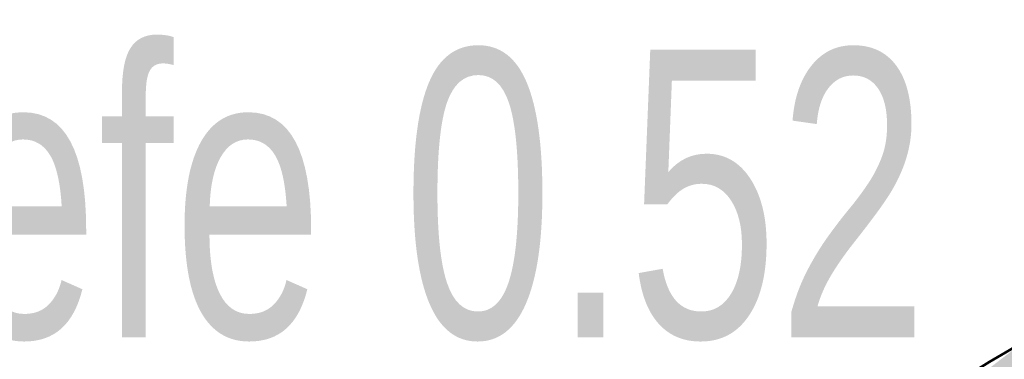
# Model space of a CAD drawing. Extents: x -459 to 541, y -543 to 550.
# Tile 385 of 577: x 114.81 to 121.64, y 342.6 to 344.96. Entities that reach past the tile are written whole.
import ezdxf

# ---------------------------------------------------------------- set-up
doc = ezdxf.new("R2010")
doc.units = 0
doc.layers.get('0').update_dxf_attribs({"lineweight": 35})
doc.layers.add('5_UG-TEXT-MASS', color=7, linetype='Continuous', lineweight=25)
doc.layers.add('X_Geometrie', color=3, linetype='Continuous', lineweight=50, true_color=0x00ff00)
doc.layers.add('X_Geometrie-Shading', color=3, linetype='Continuous', lineweight=50, true_color=0x00ff00)
doc.styles.get("Standard").update_dxf_attribs({"font": 'arial.ttf'})

# ---------------------------------------------------------------- blocks, each defined once
blk = doc.blocks.new('Shading-A07ALAMN1N', base_point=(128.0181, 331.8935))
at = {"layer": 'X_Geometrie-Shading', "color": 8, "true_color": 0x808080}
blk.add_solid([(128.0181, 331.8935), (121.7681, 342.7188), (119.1793, 340.7323)], dxfattribs=at)
blk = doc.blocks.new('Referenz-A07ALAR41N', base_point=(-170.8075, 0))
at = {"layer": '5_UG-TEXT-MASS', "color": 0, "lineweight": 18, "char_height": 2, "attachment_point": 1}
for s, insert in [('{\\W0.67;\\fArial;Tiefe}', (112.7508, 344.7533)), ('{\\W0.67;\\fArial;0.52}', (117.4655, 344.7533))]:
    blk.add_mtext(s, dxfattribs=dict(at, insert=insert))
blk = doc.blocks.new('Zylinder-A07ALBMI1N', base_point=(115.5181, 319.3935))
at = {"color": 0, "linetype": 'ByBlock', "lineweight": -2, "ltscale": 0.5}
blk.add_circle((128.0181, 331.8935), 12.5, dxfattribs=at)

msp = doc.modelspace()

# ---------------------------------------------------------------- block references
at = {"color": 251, "lineweight": 25, "ltscale": 0.25, "true_color": 0x585858}
msp.add_blockref('Referenz-A07ALAR41N', (-170.8075, 0), dxfattribs=at)
at = {"layer": 'X_Geometrie'}
msp.add_blockref('Shading-A07ALAMN1N', (128.0181, 331.8935), dxfattribs=at)
at = {"layer": 'X_Geometrie', "color": 8, "ltscale": 0.5, "true_color": 0x808080}
msp.add_blockref('Zylinder-A07ALBMI1N', (115.5181, 319.3935), dxfattribs=at)

doc.saveas('drawing.dxf')
